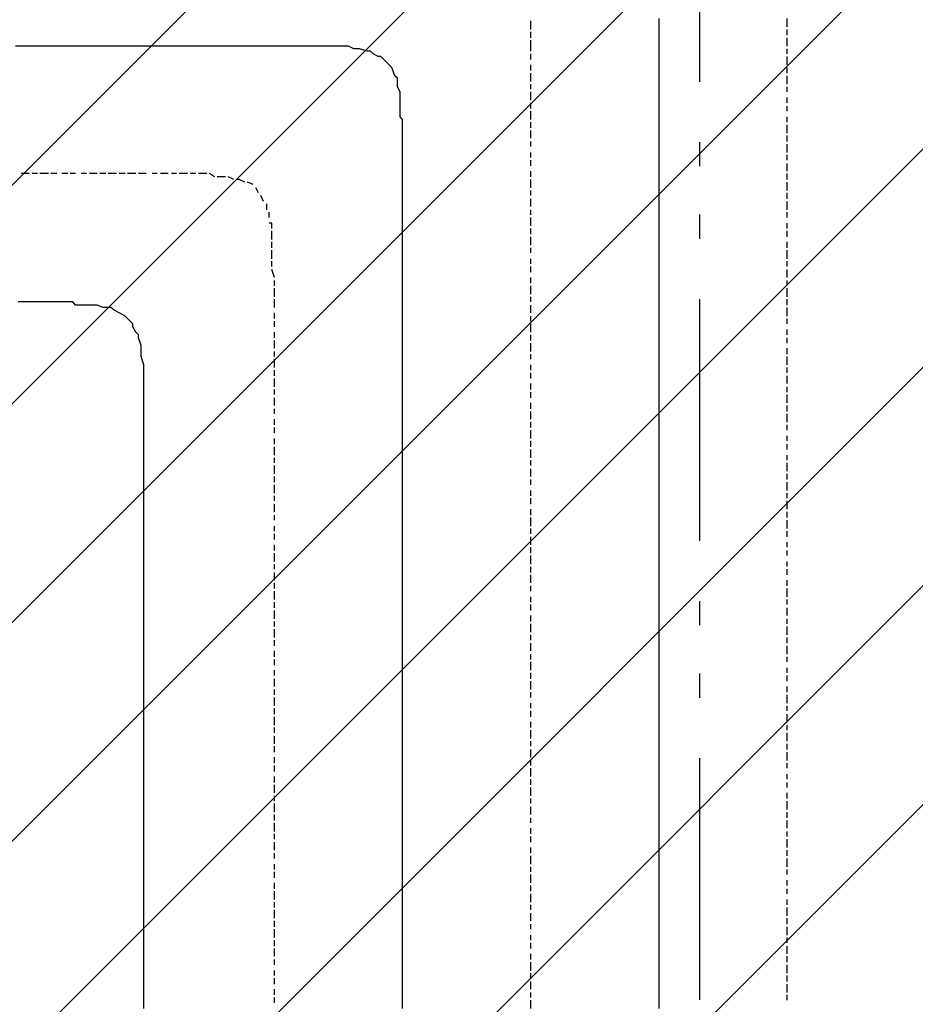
# Model space of a CAD drawing. Extents: x 997 to 109698, y 921 to 94021.
# Tile 538 of 656: x 15642 to 17033, y 54315 to 55844. Entities that reach past the tile are written whole.
import ezdxf

# ---------------------------------------------------------------- set-up
doc = ezdxf.new("R2010")
doc.units = 0
doc.header["$MEASUREMENT"] = 0
for name, color, linetype in [('12', 7, 'CONTINUOUS'), ('28', 7, 'CONTINUOUS'), ('40', 7, 'CONTINUOUS')]:
    doc.layers.add(name, color=color, linetype=linetype)

msp = doc.modelspace()

# ---------------------------------------------------------------- linework, layer by layer
at = {"layer": '12', "color": 1}
for p, q in [((16435.630503, 55828.563401), (16435.630503, 55841.563401)), ((16833.630503, 55832.563401), (16833.630503, 55845.563401)), ((16435.630503, 55815.563401), (16435.630503, 55824.563401)), ((16833.630503, 55819.563401), (16833.630503, 55828.563401)), ((16435.630503, 55802.563401), (16435.630503, 55811.563401)), ((16833.630503, 55802.563401), (16833.630503, 55815.563401)), ((16435.630503, 55794.563401), (16435.630503, 55802.563401)), ((16435.630503, 55781.563401), (16435.630503, 55790.563401)), ((16833.630503, 55790.563401), (16833.630503, 55798.563401)), ((16833.630503, 55773.563401), (16833.630503, 55786.563401)), ((16435.630503, 55764.563401), (16435.630503, 55773.563401)), ((16435.630503, 55747.563401), (16435.630503, 55760.563401)), ((16833.630503, 55760.563401), (16833.630503, 55769.563401)), ((16833.630503, 55743.563401), (16833.630503, 55756.563401)), ((16435.630503, 55735.563401), (16435.630503, 55743.563401)), ((16435.630503, 55718.563401), (16435.630503, 55731.563401)), ((16833.630503, 55731.563401), (16833.630503, 55739.563401)), ((16435.630503, 55705.563401), (16435.630503, 55714.563401)), ((16833.630503, 55714.563401), (16833.630503, 55722.563401)), ((16435.630503, 55688.563401), (16435.630503, 55701.563401)), ((16833.630503, 55701.563401), (16833.630503, 55709.563401)), ((16435.630503, 55675.563401), (16435.630503, 55684.563401)), ((16833.630503, 55684.563401), (16833.630503, 55692.563401)), ((16435.630503, 55659.563401), (16435.630503, 55671.563401)), ((16833.630503, 55667.563401), (16833.630503, 55680.563401)), ((16435.630503, 55646.563401), (16435.630503, 55654.563401)), ((16833.630503, 55654.563401), (16833.630503, 55663.563401)), ((16435.630503, 55629.563401), (16435.630503, 55637.563401)), ((16833.630503, 55637.563401), (16833.630503, 55650.563401)), ((16435.630503, 55616.563401), (16435.630503, 55625.563401)), ((16833.630503, 55625.563401), (16833.630503, 55633.563401)), ((16435.630503, 55599.563401), (16435.630503, 55608.563401)), ((16833.630503, 55608.563401), (16833.630503, 55620.563401)), ((15656.630503, 55604.563401), (15644.630503, 55604.563401)), ((15669.630503, 55604.563401), (15661.630503, 55604.563401)), ((15686.630503, 55604.563401), (15673.630503, 55604.563401)), ((15699.630503, 55604.563401), (15690.630503, 55604.563401)), ((15716.630503, 55604.563401), (15707.630503, 55604.563401)), ((15728.630503, 55604.563401), (15720.630503, 55604.563401)), ((15745.630503, 55604.563401), (15737.630503, 55604.563401)), ((15762.630503, 55604.563401), (15750.630503, 55604.563401)), ((15775.630503, 55604.563401), (15766.630503, 55604.563401)), ((15792.630503, 55604.563401), (15779.630503, 55604.563401)), ((15805.630503, 55604.563401), (15796.630503, 55604.563401)), ((15822.630503, 55604.563401), (15809.630503, 55604.563401)), ((15834.630503, 55604.563401), (15826.630503, 55604.563401)), ((15838.630503, 55604.563401), (15834.630503, 55604.563401)), ((15855.630503, 55604.563401), (15847.630503, 55604.563401)), ((15872.630503, 55604.563401), (15860.630503, 55604.563401)), ((15885.630503, 55604.563401), (15877.630503, 55604.563401)), ((15902.630503, 55604.563401), (15889.630503, 55604.563401)), ((15915.630503, 55604.563401), (15906.630503, 55604.563401)), ((15932.630503, 55604.563401), (15919.630503, 55604.563401)), ((15944.630503, 55599.563401), (15936.630503, 55604.563401)), ((15961.630503, 55599.563401), (15948.630503, 55599.563401)), ((15974.630503, 55595.563401), (15965.630503, 55599.563401)), ((16004.630503, 55587.563401), (15995.630503, 55591.563401)), ((16435.630503, 55582.563401), (16435.630503, 55595.563401)), ((16833.630503, 55595.563401), (16833.630503, 55604.563401)), ((16833.630503, 55578.563401), (16833.630503, 55591.563401)), ((16012.630503, 55574.563401), (16008.630503, 55582.563401)), ((16435.630503, 55570.563401), (16435.630503, 55578.563401)), ((16020.630503, 55561.563401), (16016.630503, 55570.563401)), ((16435.630503, 55553.563401), (16435.630503, 55565.563401)), ((16833.630503, 55565.563401), (16833.630503, 55574.563401)), ((16833.630503, 55548.563401), (16833.630503, 55561.563401)), ((16025.630503, 55548.563401), (16025.630503, 55557.563401)), ((16435.630503, 55540.563401), (16435.630503, 55548.563401)), ((16029.630503, 55536.563401), (16029.630503, 55544.563401)), ((16435.630503, 55523.563401), (16435.630503, 55536.563401)), ((16833.630503, 55536.563401), (16833.630503, 55544.563401)), ((16033.630503, 55502.563401), (16033.630503, 55515.563401)), ((16435.630503, 55510.563401), (16435.630503, 55519.563401)), ((16833.630503, 55519.563401), (16833.630503, 55527.563401)), ((16833.630503, 55506.563401), (16833.630503, 55515.563401)), ((16435.630503, 55493.563401), (16435.630503, 55506.563401)), ((16033.630503, 55489.563401), (16033.630503, 55498.563401)), ((16033.630503, 55472.563401), (16033.630503, 55485.563401)), ((16435.630503, 55481.563401), (16435.630503, 55489.563401)), ((16833.630503, 55489.563401), (16833.630503, 55498.563401)), ((16833.630503, 55472.563401), (16833.630503, 55485.563401)), ((16435.630503, 55464.563401), (16435.630503, 55472.563401)), ((16033.630503, 55460.563401), (16033.630503, 55468.563401)), ((16037.630503, 55443.563401), (16033.630503, 55455.563401)), ((16435.630503, 55451.563401), (16435.630503, 55460.563401)), ((16833.630503, 55460.563401), (16833.630503, 55468.563401)), ((16833.630503, 55443.563401), (16833.630503, 55455.563401)), ((16435.630503, 55434.563401), (16435.630503, 55443.563401)), ((16037.630503, 55430.563401), (16037.630503, 55438.563401)), ((16037.630503, 55413.563401), (16037.630503, 55426.563401)), ((16435.630503, 55417.563401), (16435.630503, 55430.563401)), ((16833.630503, 55430.563401), (16833.630503, 55438.563401)), ((16833.630503, 55413.563401), (16833.630503, 55426.563401)), ((16037.630503, 55405.563401), (16037.630503, 55409.563401)), ((16435.630503, 55405.563401), (16435.630503, 55413.563401)), ((16833.630503, 55400.563401), (16833.630503, 55409.563401)), ((16037.630503, 55396.563401), (16037.630503, 55405.563401)), ((16435.630503, 55388.563401), (16435.630503, 55400.563401)), ((16833.630503, 55383.563401), (16833.630503, 55396.563401)), ((16037.630503, 55379.563401), (16037.630503, 55388.563401)), ((16435.630503, 55375.563401), (16435.630503, 55383.563401)), ((16833.630503, 55371.563401), (16833.630503, 55379.563401)), ((16037.630503, 55366.563401), (16037.630503, 55375.563401)), ((16435.630503, 55358.563401), (16435.630503, 55371.563401)), ((16833.630503, 55354.563401), (16833.630503, 55362.563401)), ((16037.630503, 55349.563401), (16037.630503, 55358.563401)), ((16435.630503, 55345.563401), (16435.630503, 55354.563401)), ((16833.630503, 55341.563401), (16833.630503, 55349.563401)), ((16037.630503, 55333.563401), (16037.630503, 55345.563401)), ((16435.630503, 55328.563401), (16435.630503, 55341.563401)), ((16833.630503, 55324.563401), (16833.630503, 55333.563401)), ((16037.630503, 55320.563401), (16037.630503, 55328.563401)), ((16037.630503, 55303.563401), (16037.630503, 55316.563401)), ((16435.630503, 55316.563401), (16435.630503, 55324.563401)), ((16833.630503, 55307.563401), (16833.630503, 55320.563401)), ((16435.630503, 55299.563401), (16435.630503, 55307.563401)), ((16833.630503, 55295.563401), (16833.630503, 55303.563401)), ((16037.630503, 55290.563401), (16037.630503, 55299.563401)), ((16037.630503, 55273.563401), (16037.630503, 55286.563401)), ((16435.630503, 55286.563401), (16435.630503, 55295.563401)), ((16833.630503, 55278.563401), (16833.630503, 55290.563401)), ((16435.630503, 55269.563401), (16435.630503, 55278.563401)), ((16833.630503, 55265.563401), (16833.630503, 55273.563401)), ((16037.630503, 55261.563401), (16037.630503, 55269.563401)), ((16037.630503, 55244.563401), (16037.630503, 55256.563401)), ((16435.630503, 55256.563401), (16435.630503, 55265.563401)), ((16833.630503, 55248.563401), (16833.630503, 55261.563401)), ((16435.630503, 55239.563401), (16435.630503, 55248.563401)), ((16833.630503, 55235.563401), (16833.630503, 55244.563401)), ((16037.630503, 55231.563401), (16037.630503, 55239.563401)), ((16435.630503, 55223.563401), (16435.630503, 55235.563401)), ((16833.630503, 55218.563401), (16833.630503, 55231.563401)), ((16037.630503, 55214.563401), (16037.630503, 55223.563401)), ((16037.630503, 55201.563401), (16037.630503, 55210.563401)), ((16435.630503, 55210.563401), (16435.630503, 55218.563401)), ((16833.630503, 55206.563401), (16833.630503, 55214.563401)), ((16435.630503, 55193.563401), (16435.630503, 55206.563401)), ((16833.630503, 55189.563401), (16833.630503, 55197.563401)), ((16037.630503, 55184.563401), (16037.630503, 55193.563401)), ((16037.630503, 55167.563401), (16037.630503, 55180.563401)), ((16435.630503, 55180.563401), (16435.630503, 55189.563401)), ((16833.630503, 55176.563401), (16833.630503, 55184.563401)), ((16435.630503, 55163.563401), (16435.630503, 55176.563401)), ((16833.630503, 55159.563401), (16833.630503, 55167.563401)), ((16037.630503, 55155.563401), (16037.630503, 55163.563401)), ((16037.630503, 55138.563401), (16037.630503, 55151.563401)), ((16435.630503, 55151.563401), (16435.630503, 55159.563401)), ((16833.630503, 55142.563401), (16833.630503, 55155.563401)), ((16037.630503, 55125.563401), (16037.630503, 55134.563401)), ((16435.630503, 55134.563401), (16435.630503, 55146.563401)), ((16833.630503, 55129.563401), (16833.630503, 55138.563401)), ((16037.630503, 55108.563401), (16037.630503, 55121.563401)), ((16435.630503, 55121.563401), (16435.630503, 55129.563401)), ((16833.630503, 55112.563401), (16833.630503, 55125.563401)), ((16037.630503, 55096.563401), (16037.630503, 55104.563401)), ((16435.630503, 55104.563401), (16435.630503, 55112.563401)), ((16833.630503, 55100.563401), (16833.630503, 55108.563401)), ((16037.630503, 55079.563401), (16037.630503, 55091.563401)), ((16435.630503, 55091.563401), (16435.630503, 55100.563401)), ((16833.630503, 55083.563401), (16833.630503, 55096.563401)), ((16037.630503, 55066.563401), (16037.630503, 55074.563401)), ((16435.630503, 55074.563401), (16435.630503, 55083.563401)), ((16833.630503, 55070.563401), (16833.630503, 55079.563401)), ((16037.630503, 55049.563401), (16037.630503, 55057.563401)), ((16435.630503, 55057.563401), (16435.630503, 55070.563401)), ((16833.630503, 55053.563401), (16833.630503, 55066.563401)), ((16037.630503, 55036.563401), (16037.630503, 55045.563401)), ((16435.630503, 55045.563401), (16435.630503, 55053.563401)), ((16833.630503, 55040.563401), (16833.630503, 55049.563401)), ((16037.630503, 55019.563401), (16037.630503, 55028.563401)), ((16435.630503, 55028.563401), (16435.630503, 55040.563401)), ((16833.630503, 55024.563401), (16833.630503, 55032.563401)), ((16037.630503, 55002.563401), (16037.630503, 55015.563401)), ((16435.630503, 55015.563401), (16435.630503, 55024.563401)), ((16435.630503, 54998.563401), (16435.630503, 55011.563401)), ((16833.630503, 55011.563401), (16833.630503, 55019.563401)), ((16037.630503, 54990.563401), (16037.630503, 54998.563401)), ((16833.630503, 54994.563401), (16833.630503, 55002.563401)), ((16037.630503, 54973.563401), (16037.630503, 54985.563401)), ((16435.630503, 54985.563401), (16435.630503, 54994.563401)), ((16435.630503, 54969.563401), (16435.630503, 54981.563401)), ((16833.630503, 54981.563401), (16833.630503, 54990.563401)), ((16037.630503, 54960.563401), (16037.630503, 54969.563401)), ((16833.630503, 54964.563401), (16833.630503, 54973.563401)), ((16037.630503, 54943.563401), (16037.630503, 54956.563401)), ((16435.630503, 54956.563401), (16435.630503, 54964.563401)), ((16833.630503, 54947.563401), (16833.630503, 54960.563401)), ((16037.630503, 54930.563401), (16037.630503, 54939.563401)), ((16435.630503, 54939.563401), (16435.630503, 54947.563401)), ((16435.630503, 54926.563401), (16435.630503, 54935.563401)), ((16833.630503, 54935.563401), (16833.630503, 54943.563401)), ((16037.630503, 54913.563401), (16037.630503, 54926.563401)), ((16833.630503, 54918.563401), (16833.630503, 54930.563401)), ((16037.630503, 54901.563401), (16037.630503, 54909.563401)), ((16435.630503, 54909.563401), (16435.630503, 54918.563401)), ((16435.630503, 54892.563401), (16435.630503, 54905.563401)), ((16833.630503, 54905.563401), (16833.630503, 54913.563401)), ((16037.630503, 54884.563401), (16037.630503, 54897.563401)), ((16435.630503, 54880.563401), (16435.630503, 54888.563401)), ((16833.630503, 54888.563401), (16833.630503, 54901.563401)), ((16037.630503, 54871.563401), (16037.630503, 54880.563401)), ((16435.630503, 54863.563401), (16435.630503, 54875.563401)), ((16833.630503, 54875.563401), (16833.630503, 54884.563401)), ((16037.630503, 54854.563401), (16037.630503, 54863.563401)), ((16435.630503, 54850.563401), (16435.630503, 54858.563401)), ((16833.630503, 54858.563401), (16833.630503, 54871.563401)), ((16037.630503, 54841.563401), (16037.630503, 54850.563401)), ((16435.630503, 54833.563401), (16435.630503, 54846.563401)), ((16833.630503, 54846.563401), (16833.630503, 54854.563401)), ((16037.630503, 54825.563401), (16037.630503, 54833.563401)), ((16435.630503, 54820.563401), (16435.630503, 54829.563401)), ((16833.630503, 54829.563401), (16833.630503, 54837.563401)), ((16037.630503, 54808.563401), (16037.630503, 54820.563401)), ((16435.630503, 54803.563401), (16435.630503, 54816.563401)), ((16833.630503, 54816.563401), (16833.630503, 54825.563401)), ((16037.630503, 54795.563401), (16037.630503, 54803.563401)), ((16435.630503, 54791.563401), (16435.630503, 54799.563401)), ((16833.630503, 54799.563401), (16833.630503, 54808.563401)), ((16037.630503, 54778.563401), (16037.630503, 54791.563401)), ((16435.630503, 54774.563401), (16435.630503, 54782.563401)), ((16833.630503, 54782.563401), (16833.630503, 54795.563401)), ((16037.630503, 54765.563401), (16037.630503, 54774.563401)), ((16435.630503, 54761.563401), (16435.630503, 54770.563401)), ((16833.630503, 54770.563401), (16833.630503, 54778.563401)), ((16037.630503, 54748.563401), (16037.630503, 54761.563401)), ((16435.630503, 54744.563401), (16435.630503, 54753.563401)), ((16833.630503, 54753.563401), (16833.630503, 54765.563401)), ((16037.630503, 54736.563401), (16037.630503, 54744.563401)), ((16435.630503, 54727.563401), (16435.630503, 54740.563401)), ((16833.630503, 54740.563401), (16833.630503, 54748.563401)), ((16833.630503, 54723.563401), (16833.630503, 54736.563401)), ((16037.630503, 54719.563401), (16037.630503, 54731.563401)), ((16435.630503, 54715.563401), (16435.630503, 54723.563401)), ((16037.630503, 54706.563401), (16037.630503, 54715.563401)), ((16435.630503, 54698.563401), (16435.630503, 54710.563401)), ((16833.630503, 54710.563401), (16833.630503, 54719.563401)), ((16833.630503, 54693.563401), (16833.630503, 54706.563401)), ((16037.630503, 54689.563401), (16037.630503, 54698.563401)), ((16435.630503, 54685.563401), (16435.630503, 54693.563401)), ((16037.630503, 54676.563401), (16037.630503, 54685.563401)), ((16435.630503, 54668.563401), (16435.630503, 54681.563401)), ((16833.630503, 54681.563401), (16833.630503, 54689.563401)), ((16037.630503, 54659.563401), (16037.630503, 54668.563401)), ((16435.630503, 54655.563401), (16435.630503, 54664.563401)), ((16833.630503, 54664.563401), (16833.630503, 54672.563401)), ((16833.630503, 54651.563401), (16833.630503, 54659.563401)), ((16037.630503, 54643.563401), (16037.630503, 54655.563401)), ((16435.630503, 54638.563401), (16435.630503, 54651.563401)), ((16037.630503, 54630.563401), (16037.630503, 54638.563401)), ((16435.630503, 54626.563401), (16435.630503, 54634.563401)), ((16833.630503, 54634.563401), (16833.630503, 54643.563401)), ((16833.630503, 54617.563401), (16833.630503, 54630.563401)), ((16037.630503, 54613.563401), (16037.630503, 54626.563401)), ((16435.630503, 54609.563401), (16435.630503, 54621.563401)), ((16833.630503, 54604.563401), (16833.630503, 54613.563401)), ((16037.630503, 54600.563401), (16037.630503, 54609.563401)), ((16435.630503, 54596.563401), (16435.630503, 54604.563401)), ((16833.630503, 54588.563401), (16833.630503, 54600.563401)), ((16037.630503, 54583.563401), (16037.630503, 54596.563401)), ((16435.630503, 54579.563401), (16435.630503, 54588.563401)), ((16833.630503, 54575.563401), (16833.630503, 54583.563401)), ((16037.630503, 54571.563401), (16037.630503, 54579.563401)), ((16435.630503, 54566.563401), (16435.630503, 54575.563401)), ((16833.630503, 54558.563401), (16833.630503, 54571.563401)), ((16037.630503, 54554.563401), (16037.630503, 54566.563401)), ((16435.630503, 54549.563401), (16435.630503, 54558.563401)), ((16833.630503, 54545.563401), (16833.630503, 54554.563401)), ((16037.630503, 54541.563401), (16037.630503, 54549.563401)), ((16435.630503, 54532.563401), (16435.630503, 54545.563401)), ((16833.630503, 54528.563401), (16833.630503, 54541.563401)), ((16037.630503, 54524.563401), (16037.630503, 54532.563401)), ((16435.630503, 54520.563401), (16435.630503, 54528.563401)), ((16833.630503, 54516.563401), (16833.630503, 54524.563401)), ((16037.630503, 54511.563401), (16037.630503, 54520.563401)), ((16435.630503, 54503.563401), (16435.630503, 54516.563401)), ((16833.630503, 54499.563401), (16833.630503, 54507.563401)), ((16037.630503, 54494.563401), (16037.630503, 54503.563401)), ((16435.630503, 54490.563401), (16435.630503, 54499.563401)), ((16833.630503, 54486.563401), (16833.630503, 54494.563401)), ((16037.630503, 54477.563401), (16037.630503, 54490.563401)), ((16435.630503, 54473.563401), (16435.630503, 54486.563401)), ((16833.630503, 54469.563401), (16833.630503, 54477.563401)), ((16037.630503, 54465.563401), (16037.630503, 54473.563401)), ((16037.630503, 54448.563401), (16037.630503, 54461.563401)), ((16435.630503, 54461.563401), (16435.630503, 54469.563401)), ((16833.630503, 54452.563401), (16833.630503, 54465.563401)), ((16435.630503, 54444.563401), (16435.630503, 54456.563401)), ((16833.630503, 54439.563401), (16833.630503, 54448.563401)), ((16037.630503, 54435.563401), (16037.630503, 54444.563401)), ((16037.630503, 54418.563401), (16037.630503, 54431.563401)), ((16435.630503, 54431.563401), (16435.630503, 54439.563401)), ((16833.630503, 54422.563401), (16833.630503, 54435.563401)), ((16435.630503, 54414.563401), (16435.630503, 54422.563401)), ((16833.630503, 54410.563401), (16833.630503, 54418.563401)), ((16037.630503, 54405.563401), (16037.630503, 54414.563401)), ((16037.630503, 54389.563401), (16037.630503, 54401.563401)), ((16435.630503, 54401.563401), (16435.630503, 54410.563401)), ((16833.630503, 54393.563401), (16833.630503, 54405.563401)), ((16037.630503, 54376.563401), (16037.630503, 54384.563401)), ((16435.630503, 54384.563401), (16435.630503, 54393.563401)), ((16833.630503, 54380.563401), (16833.630503, 54389.563401)), ((16435.630503, 54367.563401), (16435.630503, 54380.563401)), ((16833.630503, 54363.563401), (16833.630503, 54376.563401)), ((16037.630503, 54359.563401), (16037.630503, 54367.563401)), ((16037.630503, 54346.563401), (16037.630503, 54355.563401)), ((16435.630503, 54355.563401), (16435.630503, 54363.563401)), ((16833.630503, 54350.563401), (16833.630503, 54359.563401)), ((16037.630503, 54329.563401), (16037.630503, 54338.563401)), ((16435.630503, 54338.563401), (16435.630503, 54350.563401)), ((16833.630503, 54333.563401), (16833.630503, 54346.563401)), ((16037.630503, 54317.563401), (16037.630503, 54325.563401)), ((16435.630503, 54325.563401), (16435.630503, 54333.563401)), ((16833.630503, 54321.563401), (16833.630503, 54329.563401)), ((16435.630503, 54308.563401), (16435.630503, 54321.563401))]:
    msp.add_line(p, q, dxfattribs=at)
at = {"layer": '12', "color": 5}
for p, q in [((16634.630503, 55836.563401), (16634.630503, 55845.563401)), ((16634.630503, 55828.563401), (16634.630503, 55836.563401)), ((16634.630503, 55815.563401), (16634.630503, 55828.563401)), ((16634.630503, 55807.563401), (16634.630503, 55815.563401)), ((16634.630503, 55798.563401), (16634.630503, 55807.563401)), ((15644.630503, 55802.563401), (15635.630503, 55802.563401)), ((15656.630503, 55802.563401), (15644.630503, 55802.563401)), ((15665.630503, 55802.563401), (15656.630503, 55802.563401)), ((15673.630503, 55802.563401), (15665.630503, 55802.563401)), ((15686.630503, 55802.563401), (15673.630503, 55802.563401)), ((15695.630503, 55802.563401), (15686.630503, 55802.563401)), ((15707.630503, 55802.563401), (15695.630503, 55802.563401)), ((15716.630503, 55802.563401), (15707.630503, 55802.563401)), ((15724.630503, 55802.563401), (15716.630503, 55802.563401)), ((15737.630503, 55802.563401), (15724.630503, 55802.563401)), ((15745.630503, 55802.563401), (15737.630503, 55802.563401)), ((15754.630503, 55802.563401), (15745.630503, 55802.563401)), ((15766.630503, 55802.563401), (15754.630503, 55802.563401)), ((15775.630503, 55802.563401), (15766.630503, 55802.563401)), ((15783.630503, 55802.563401), (15775.630503, 55802.563401)), ((15796.630503, 55802.563401), (15783.630503, 55802.563401)), ((15805.630503, 55802.563401), (15796.630503, 55802.563401)), ((15817.630503, 55802.563401), (15805.630503, 55802.563401)), ((15826.630503, 55802.563401), (15817.630503, 55802.563401)), ((15834.630503, 55802.563401), (15826.630503, 55802.563401)), ((15847.630503, 55802.563401), (15834.630503, 55802.563401)), ((15855.630503, 55802.563401), (15847.630503, 55802.563401)), ((15864.630503, 55802.563401), (15855.630503, 55802.563401)), ((15877.630503, 55802.563401), (15864.630503, 55802.563401)), ((15885.630503, 55802.563401), (15877.630503, 55802.563401)), ((15893.630503, 55802.563401), (15885.630503, 55802.563401)), ((15906.630503, 55802.563401), (15893.630503, 55802.563401)), ((15915.630503, 55802.563401), (15906.630503, 55802.563401)), ((15927.630503, 55802.563401), (15915.630503, 55802.563401)), ((15936.630503, 55802.563401), (15927.630503, 55802.563401)), ((15944.630503, 55802.563401), (15936.630503, 55802.563401)), ((15957.630503, 55802.563401), (15944.630503, 55802.563401)), ((15965.630503, 55802.563401), (15957.630503, 55802.563401)), ((15974.630503, 55802.563401), (15965.630503, 55802.563401)), ((15987.630503, 55802.563401), (15974.630503, 55802.563401)), ((15995.630503, 55802.563401), (15987.630503, 55802.563401)), ((16004.630503, 55802.563401), (15995.630503, 55802.563401)), ((16016.630503, 55802.563401), (16004.630503, 55802.563401)), ((16025.630503, 55802.563401), (16016.630503, 55802.563401)), ((16037.630503, 55802.563401), (16025.630503, 55802.563401)), ((16042.630503, 55802.563401), (16037.630503, 55802.563401)), ((16050.630503, 55802.563401), (16042.630503, 55802.563401)), ((16059.630503, 55802.563401), (16050.630503, 55802.563401)), ((16071.630503, 55802.563401), (16059.630503, 55802.563401)), ((16080.630503, 55802.563401), (16071.630503, 55802.563401)), ((16092.630503, 55802.563401), (16080.630503, 55802.563401)), ((16101.630503, 55802.563401), (16092.630503, 55802.563401)), ((16109.630503, 55802.563401), (16101.630503, 55802.563401)), ((16122.630503, 55802.563401), (16109.630503, 55802.563401)), ((16131.630503, 55802.563401), (16122.630503, 55802.563401)), ((16139.630503, 55802.563401), (16131.630503, 55802.563401)), ((16152.630503, 55802.563401), (16139.630503, 55802.563401)), ((16160.630503, 55798.563401), (16152.630503, 55802.563401)), ((16169.630503, 55798.563401), (16160.630503, 55798.563401)), ((16181.630503, 55794.563401), (16169.630503, 55798.563401)), ((16198.630503, 55786.563401), (16190.630503, 55790.563401)), ((16634.630503, 55786.563401), (16634.630503, 55798.563401)), ((16215.630503, 55773.563401), (16207.630503, 55781.563401)), ((16634.630503, 55777.563401), (16634.630503, 55786.563401)), ((16634.630503, 55769.563401), (16634.630503, 55777.563401)), ((16219.630503, 55769.563401), (16215.630503, 55773.563401)), ((16224.630503, 55756.563401), (16219.630503, 55769.563401)), ((16634.630503, 55756.563401), (16634.630503, 55769.563401)), ((16228.630503, 55739.563401), (16228.630503, 55747.563401)), ((16634.630503, 55747.563401), (16634.630503, 55756.563401)), ((16634.630503, 55735.563401), (16634.630503, 55747.563401)), ((16232.630503, 55731.563401), (16228.630503, 55739.563401)), ((16232.630503, 55718.563401), (16232.630503, 55731.563401)), ((16634.630503, 55726.563401), (16634.630503, 55735.563401)), ((16232.630503, 55709.563401), (16232.630503, 55718.563401)), ((16634.630503, 55718.563401), (16634.630503, 55726.563401)), ((16634.630503, 55705.563401), (16634.630503, 55718.563401)), ((16232.630503, 55701.563401), (16232.630503, 55709.563401)), ((16634.630503, 55697.563401), (16634.630503, 55705.563401)), ((16236.630503, 55680.563401), (16236.630503, 55688.563401)), ((16634.630503, 55688.563401), (16634.630503, 55697.563401)), ((16634.630503, 55675.563401), (16634.630503, 55688.563401)), ((16236.630503, 55667.563401), (16236.630503, 55680.563401)), ((16634.630503, 55667.563401), (16634.630503, 55675.563401)), ((16236.630503, 55659.563401), (16236.630503, 55667.563401)), ((16236.630503, 55650.563401), (16236.630503, 55659.563401)), ((16634.630503, 55659.563401), (16634.630503, 55667.563401)), ((16634.630503, 55646.563401), (16634.630503, 55659.563401)), ((16236.630503, 55637.563401), (16236.630503, 55650.563401)), ((16236.630503, 55629.563401), (16236.630503, 55637.563401)), ((16634.630503, 55637.563401), (16634.630503, 55646.563401)), ((16634.630503, 55625.563401), (16634.630503, 55637.563401)), ((16236.630503, 55620.563401), (16236.630503, 55629.563401)), ((16634.630503, 55616.563401), (16634.630503, 55625.563401)), ((16236.630503, 55608.563401), (16236.630503, 55620.563401)), ((16236.630503, 55604.563401), (16236.630503, 55608.563401)), ((16634.630503, 55608.563401), (16634.630503, 55616.563401)), ((16634.630503, 55595.563401), (16634.630503, 55608.563401)), ((16236.630503, 55595.563401), (16236.630503, 55604.563401)), ((16236.630503, 55587.563401), (16236.630503, 55595.563401)), ((16634.630503, 55587.563401), (16634.630503, 55595.563401)), ((16236.630503, 55578.563401), (16236.630503, 55587.563401)), ((16236.630503, 55565.563401), (16236.630503, 55578.563401)), ((16634.630503, 55578.563401), (16634.630503, 55587.563401)), ((16634.630503, 55565.563401), (16634.630503, 55578.563401)), ((16236.630503, 55557.563401), (16236.630503, 55565.563401)), ((16634.630503, 55557.563401), (16634.630503, 55565.563401)), ((16236.630503, 55548.563401), (16236.630503, 55557.563401)), ((16236.630503, 55536.563401), (16236.630503, 55548.563401)), ((16634.630503, 55548.563401), (16634.630503, 55557.563401)), ((16634.630503, 55536.563401), (16634.630503, 55548.563401)), ((16236.630503, 55527.563401), (16236.630503, 55536.563401)), ((16634.630503, 55527.563401), (16634.630503, 55536.563401)), ((16236.630503, 55519.563401), (16236.630503, 55527.563401)), ((16236.630503, 55506.563401), (16236.630503, 55519.563401)), ((16634.630503, 55515.563401), (16634.630503, 55527.563401)), ((16634.630503, 55506.563401), (16634.630503, 55515.563401)), ((16236.630503, 55498.563401), (16236.630503, 55506.563401)), ((16634.630503, 55498.563401), (16634.630503, 55506.563401)), ((16236.630503, 55485.563401), (16236.630503, 55498.563401)), ((16236.630503, 55477.563401), (16236.630503, 55485.563401)), ((16634.630503, 55485.563401), (16634.630503, 55498.563401)), ((16634.630503, 55477.563401), (16634.630503, 55485.563401)), ((16236.630503, 55468.563401), (16236.630503, 55477.563401)), ((16634.630503, 55468.563401), (16634.630503, 55477.563401)), ((16236.630503, 55455.563401), (16236.630503, 55468.563401)), ((16236.630503, 55447.563401), (16236.630503, 55455.563401)), ((16634.630503, 55455.563401), (16634.630503, 55468.563401)), ((16634.630503, 55447.563401), (16634.630503, 55455.563401)), ((16236.630503, 55438.563401), (16236.630503, 55447.563401)), ((16634.630503, 55438.563401), (16634.630503, 55447.563401)), ((16236.630503, 55426.563401), (16236.630503, 55438.563401)), ((16236.630503, 55417.563401), (16236.630503, 55426.563401)), ((16634.630503, 55426.563401), (16634.630503, 55438.563401)), ((16634.630503, 55417.563401), (16634.630503, 55426.563401)), ((16236.630503, 55409.563401), (16236.630503, 55417.563401)), ((16236.630503, 55396.563401), (16236.630503, 55409.563401)), ((16634.630503, 55409.563401), (16634.630503, 55417.563401)), ((16634.630503, 55396.563401), (16634.630503, 55409.563401)), ((15652.630503, 55405.563401), (15639.630503, 55405.563401)), ((15661.630503, 55405.563401), (15652.630503, 55405.563401)), ((15669.630503, 55405.563401), (15661.630503, 55405.563401)), ((15682.630503, 55405.563401), (15669.630503, 55405.563401)), ((15690.630503, 55405.563401), (15682.630503, 55405.563401)), ((15699.630503, 55405.563401), (15690.630503, 55405.563401)), ((15711.630503, 55405.563401), (15699.630503, 55405.563401)), ((15720.630503, 55405.563401), (15711.630503, 55405.563401)), ((15741.630503, 55400.563401), (15728.630503, 55400.563401)), ((15750.630503, 55400.563401), (15741.630503, 55400.563401)), ((15762.630503, 55400.563401), (15750.630503, 55400.563401)), ((15771.630503, 55396.563401), (15762.630503, 55400.563401)), ((15779.630503, 55396.563401), (15771.630503, 55396.563401)), ((16236.630503, 55388.563401), (16236.630503, 55396.563401)), ((16634.630503, 55388.563401), (16634.630503, 55396.563401)), ((15796.630503, 55388.563401), (15788.630503, 55392.563401)), ((15805.630503, 55383.563401), (15796.630503, 55388.563401)), ((15813.630503, 55375.563401), (15805.630503, 55383.563401)), ((16236.630503, 55375.563401), (16236.630503, 55388.563401)), ((16634.630503, 55375.563401), (16634.630503, 55388.563401)), ((15822.630503, 55358.563401), (15817.630503, 55366.563401)), ((16236.630503, 55366.563401), (16236.630503, 55375.563401)), ((16236.630503, 55358.563401), (16236.630503, 55366.563401)), ((16634.630503, 55366.563401), (16634.630503, 55375.563401)), ((16634.630503, 55358.563401), (16634.630503, 55366.563401)), ((15830.630503, 55337.563401), (15826.630503, 55349.563401)), ((16236.630503, 55345.563401), (16236.630503, 55358.563401)), ((16634.630503, 55345.563401), (16634.630503, 55358.563401)), ((15830.630503, 55328.563401), (15830.630503, 55337.563401)), ((16236.630503, 55337.563401), (16236.630503, 55345.563401)), ((16236.630503, 55328.563401), (16236.630503, 55337.563401)), ((16634.630503, 55337.563401), (16634.630503, 55345.563401)), ((16634.630503, 55328.563401), (16634.630503, 55337.563401)), ((15830.630503, 55320.563401), (15830.630503, 55328.563401)), ((15834.630503, 55307.563401), (15830.630503, 55320.563401)), ((16236.630503, 55316.563401), (16236.630503, 55328.563401)), ((16236.630503, 55307.563401), (16236.630503, 55316.563401)), ((16634.630503, 55316.563401), (16634.630503, 55328.563401)), ((16634.630503, 55307.563401), (16634.630503, 55316.563401)), ((15834.630503, 55299.563401), (15834.630503, 55307.563401)), ((16236.630503, 55299.563401), (16236.630503, 55307.563401)), ((16634.630503, 55299.563401), (16634.630503, 55307.563401)), ((15834.630503, 55290.563401), (15834.630503, 55299.563401)), ((15834.630503, 55278.563401), (15834.630503, 55290.563401)), ((16236.630503, 55286.563401), (16236.630503, 55299.563401)), ((16236.630503, 55278.563401), (16236.630503, 55286.563401)), ((16634.630503, 55286.563401), (16634.630503, 55299.563401)), ((16634.630503, 55278.563401), (16634.630503, 55286.563401)), ((15834.630503, 55269.563401), (15834.630503, 55278.563401)), ((16236.630503, 55265.563401), (16236.630503, 55278.563401)), ((16634.630503, 55265.563401), (16634.630503, 55278.563401)), ((15834.630503, 55261.563401), (15834.630503, 55269.563401)), ((15834.630503, 55248.563401), (15834.630503, 55261.563401)), ((16236.630503, 55256.563401), (16236.630503, 55265.563401)), ((16236.630503, 55248.563401), (16236.630503, 55256.563401)), ((16634.630503, 55256.563401), (16634.630503, 55265.563401)), ((16634.630503, 55248.563401), (16634.630503, 55256.563401)), ((15834.630503, 55239.563401), (15834.630503, 55248.563401)), ((16236.630503, 55235.563401), (16236.630503, 55248.563401)), ((16634.630503, 55235.563401), (16634.630503, 55248.563401)), ((15834.630503, 55231.563401), (15834.630503, 55239.563401)), ((15834.630503, 55218.563401), (15834.630503, 55231.563401)), ((16236.630503, 55227.563401), (16236.630503, 55235.563401)), ((16236.630503, 55218.563401), (16236.630503, 55227.563401)), ((16634.630503, 55227.563401), (16634.630503, 55235.563401)), ((16634.630503, 55218.563401), (16634.630503, 55227.563401)), ((15834.630503, 55210.563401), (15834.630503, 55218.563401)), ((15834.630503, 55206.563401), (15834.630503, 55210.563401)), ((16236.630503, 55206.563401), (16236.630503, 55218.563401)), ((16634.630503, 55206.563401), (16634.630503, 55218.563401)), ((15834.630503, 55197.563401), (15834.630503, 55206.563401)), ((15834.630503, 55189.563401), (15834.630503, 55197.563401)), ((16236.630503, 55197.563401), (16236.630503, 55206.563401)), ((16236.630503, 55189.563401), (16236.630503, 55197.563401)), ((16634.630503, 55197.563401), (16634.630503, 55206.563401)), ((16634.630503, 55189.563401), (16634.630503, 55197.563401)), ((15834.630503, 55176.563401), (15834.630503, 55189.563401)), ((16236.630503, 55176.563401), (16236.630503, 55189.563401)), ((16634.630503, 55176.563401), (16634.630503, 55189.563401)), ((15834.630503, 55167.563401), (15834.630503, 55176.563401)), ((15834.630503, 55159.563401), (15834.630503, 55167.563401)), ((16236.630503, 55167.563401), (16236.630503, 55176.563401)), ((16236.630503, 55155.563401), (16236.630503, 55167.563401)), ((16634.630503, 55167.563401), (16634.630503, 55176.563401)), ((16634.630503, 55155.563401), (16634.630503, 55167.563401)), ((15834.630503, 55146.563401), (15834.630503, 55159.563401)), ((16236.630503, 55146.563401), (16236.630503, 55155.563401)), ((16634.630503, 55146.563401), (16634.630503, 55155.563401)), ((15834.630503, 55138.563401), (15834.630503, 55146.563401)), ((15834.630503, 55125.563401), (15834.630503, 55138.563401)), ((16236.630503, 55138.563401), (16236.630503, 55146.563401)), ((16236.630503, 55125.563401), (16236.630503, 55138.563401)), ((16634.630503, 55138.563401), (16634.630503, 55146.563401)), ((16634.630503, 55125.563401), (16634.630503, 55138.563401)), ((15834.630503, 55117.563401), (15834.630503, 55125.563401)), ((16236.630503, 55117.563401), (16236.630503, 55125.563401)), ((16634.630503, 55117.563401), (16634.630503, 55125.563401)), ((15834.630503, 55108.563401), (15834.630503, 55117.563401)), ((15834.630503, 55096.563401), (15834.630503, 55108.563401)), ((16236.630503, 55108.563401), (16236.630503, 55117.563401)), ((16236.630503, 55096.563401), (16236.630503, 55108.563401)), ((16634.630503, 55108.563401), (16634.630503, 55117.563401)), ((16634.630503, 55096.563401), (16634.630503, 55108.563401)), ((15834.630503, 55087.563401), (15834.630503, 55096.563401)), ((15834.630503, 55079.563401), (15834.630503, 55087.563401)), ((16236.630503, 55087.563401), (16236.630503, 55096.563401)), ((16236.630503, 55079.563401), (16236.630503, 55087.563401)), ((16634.630503, 55087.563401), (16634.630503, 55096.563401)), ((16634.630503, 55079.563401), (16634.630503, 55087.563401)), ((15834.630503, 55066.563401), (15834.630503, 55079.563401)), ((16236.630503, 55066.563401), (16236.630503, 55079.563401)), ((16634.630503, 55066.563401), (16634.630503, 55079.563401)), ((15834.630503, 55057.563401), (15834.630503, 55066.563401)), ((15834.630503, 55049.563401), (15834.630503, 55057.563401)), ((16236.630503, 55057.563401), (16236.630503, 55066.563401)), ((16236.630503, 55049.563401), (16236.630503, 55057.563401)), ((16634.630503, 55057.563401), (16634.630503, 55066.563401)), ((16634.630503, 55045.563401), (16634.630503, 55057.563401)), ((15834.630503, 55036.563401), (15834.630503, 55049.563401)), ((16236.630503, 55036.563401), (16236.630503, 55049.563401)), ((16634.630503, 55036.563401), (16634.630503, 55045.563401)), ((15834.630503, 55028.563401), (15834.630503, 55036.563401)), ((15834.630503, 55015.563401), (15834.630503, 55028.563401)), ((16236.630503, 55028.563401), (16236.630503, 55036.563401)), ((16236.630503, 55015.563401), (16236.630503, 55028.563401)), ((16634.630503, 55028.563401), (16634.630503, 55036.563401)), ((16634.630503, 55015.563401), (16634.630503, 55028.563401)), ((15834.630503, 55007.563401), (15834.630503, 55015.563401)), ((16236.630503, 55007.563401), (16236.630503, 55015.563401)), ((16634.630503, 55007.563401), (16634.630503, 55015.563401)), ((15834.630503, 54998.563401), (15834.630503, 55007.563401)), ((15834.630503, 54985.563401), (15834.630503, 54998.563401)), ((16236.630503, 54998.563401), (16236.630503, 55007.563401)), ((16236.630503, 54985.563401), (16236.630503, 54998.563401)), ((16634.630503, 54998.563401), (16634.630503, 55007.563401)), ((16634.630503, 54985.563401), (16634.630503, 54998.563401)), ((15834.630503, 54977.563401), (15834.630503, 54985.563401)), ((16236.630503, 54977.563401), (16236.630503, 54985.563401)), ((16634.630503, 54977.563401), (16634.630503, 54985.563401)), ((15834.630503, 54969.563401), (15834.630503, 54977.563401)), ((15834.630503, 54956.563401), (15834.630503, 54969.563401)), ((16236.630503, 54969.563401), (16236.630503, 54977.563401)), ((16236.630503, 54956.563401), (16236.630503, 54969.563401)), ((16634.630503, 54969.563401), (16634.630503, 54977.563401)), ((16634.630503, 54956.563401), (16634.630503, 54969.563401)), ((15834.630503, 54947.563401), (15834.630503, 54956.563401)), ((16236.630503, 54947.563401), (16236.630503, 54956.563401)), ((16634.630503, 54947.563401), (16634.630503, 54956.563401)), ((15834.630503, 54939.563401), (15834.630503, 54947.563401)), ((15834.630503, 54926.563401), (15834.630503, 54939.563401)), ((16236.630503, 54939.563401), (16236.630503, 54947.563401)), ((16236.630503, 54926.563401), (16236.630503, 54939.563401)), ((16634.630503, 54935.563401), (16634.630503, 54947.563401)), ((16634.630503, 54926.563401), (16634.630503, 54935.563401)), ((15834.630503, 54918.563401), (15834.630503, 54926.563401)), ((16236.630503, 54918.563401), (16236.630503, 54926.563401)), ((16634.630503, 54918.563401), (16634.630503, 54926.563401)), ((15834.630503, 54905.563401), (15834.630503, 54918.563401)), ((15834.630503, 54897.563401), (15834.630503, 54905.563401)), ((16236.630503, 54905.563401), (16236.630503, 54918.563401)), ((16236.630503, 54897.563401), (16236.630503, 54905.563401)), ((16634.630503, 54905.563401), (16634.630503, 54918.563401)), ((16634.630503, 54897.563401), (16634.630503, 54905.563401)), ((15834.630503, 54888.563401), (15834.630503, 54897.563401)), ((15834.630503, 54875.563401), (15834.630503, 54888.563401)), ((16236.630503, 54888.563401), (16236.630503, 54897.563401)), ((16236.630503, 54875.563401), (16236.630503, 54888.563401)), ((16634.630503, 54888.563401), (16634.630503, 54897.563401)), ((16634.630503, 54875.563401), (16634.630503, 54888.563401)), ((15834.630503, 54867.563401), (15834.630503, 54875.563401)), ((16236.630503, 54867.563401), (16236.630503, 54875.563401)), ((16634.630503, 54867.563401), (16634.630503, 54875.563401)), ((15834.630503, 54858.563401), (15834.630503, 54867.563401)), ((15834.630503, 54846.563401), (15834.630503, 54858.563401)), ((16236.630503, 54858.563401), (16236.630503, 54867.563401)), ((16236.630503, 54846.563401), (16236.630503, 54858.563401)), ((16634.630503, 54858.563401), (16634.630503, 54867.563401)), ((16634.630503, 54846.563401), (16634.630503, 54858.563401)), ((15834.630503, 54837.563401), (15834.630503, 54846.563401)), ((16236.630503, 54837.563401), (16236.630503, 54846.563401)), ((16634.630503, 54837.563401), (16634.630503, 54846.563401)), ((15834.630503, 54829.563401), (15834.630503, 54837.563401)), ((15834.630503, 54816.563401), (15834.630503, 54829.563401)), ((16236.630503, 54829.563401), (16236.630503, 54837.563401)), ((16236.630503, 54816.563401), (16236.630503, 54829.563401)), ((16634.630503, 54829.563401), (16634.630503, 54837.563401)), ((16634.630503, 54816.563401), (16634.630503, 54829.563401)), ((15834.630503, 54808.563401), (15834.630503, 54816.563401)), ((16236.630503, 54808.563401), (16236.630503, 54816.563401)), ((16634.630503, 54808.563401), (16634.630503, 54816.563401)), ((15834.630503, 54795.563401), (15834.630503, 54808.563401)), ((16236.630503, 54795.563401), (16236.630503, 54808.563401)), ((16634.630503, 54795.563401), (16634.630503, 54808.563401)), ((15834.630503, 54787.563401), (15834.630503, 54795.563401)), ((15834.630503, 54778.563401), (15834.630503, 54787.563401)), ((16236.630503, 54787.563401), (16236.630503, 54795.563401)), ((16236.630503, 54778.563401), (16236.630503, 54787.563401)), ((16634.630503, 54787.563401), (16634.630503, 54795.563401)), ((16634.630503, 54778.563401), (16634.630503, 54787.563401)), ((15834.630503, 54765.563401), (15834.630503, 54778.563401)), ((16236.630503, 54765.563401), (16236.630503, 54778.563401)), ((16634.630503, 54765.563401), (16634.630503, 54778.563401)), ((15834.630503, 54757.563401), (15834.630503, 54765.563401)), ((15834.630503, 54748.563401), (15834.630503, 54757.563401)), ((16236.630503, 54757.563401), (16236.630503, 54765.563401)), ((16236.630503, 54748.563401), (16236.630503, 54757.563401)), ((16634.630503, 54757.563401), (16634.630503, 54765.563401)), ((16634.630503, 54748.563401), (16634.630503, 54757.563401)), ((15834.630503, 54736.563401), (15834.630503, 54748.563401)), ((15834.630503, 54727.563401), (15834.630503, 54736.563401)), ((16236.630503, 54736.563401), (16236.630503, 54748.563401)), ((16236.630503, 54727.563401), (16236.630503, 54736.563401)), ((16634.630503, 54736.563401), (16634.630503, 54748.563401)), ((16634.630503, 54727.563401), (16634.630503, 54736.563401)), ((15834.630503, 54719.563401), (15834.630503, 54727.563401)), ((16236.630503, 54719.563401), (16236.630503, 54727.563401)), ((16634.630503, 54719.563401), (16634.630503, 54727.563401)), ((15834.630503, 54706.563401), (15834.630503, 54719.563401)), ((15834.630503, 54698.563401), (15834.630503, 54706.563401)), ((16236.630503, 54706.563401), (16236.630503, 54719.563401)), ((16236.630503, 54698.563401), (16236.630503, 54706.563401)), ((16634.630503, 54706.563401), (16634.630503, 54719.563401)), ((16634.630503, 54698.563401), (16634.630503, 54706.563401)), ((15834.630503, 54689.563401), (15834.630503, 54698.563401)), ((16236.630503, 54685.563401), (16236.630503, 54698.563401)), ((16634.630503, 54685.563401), (16634.630503, 54698.563401)), ((15834.630503, 54676.563401), (15834.630503, 54689.563401)), ((15834.630503, 54668.563401), (15834.630503, 54676.563401)), ((16236.630503, 54676.563401), (16236.630503, 54685.563401)), ((16236.630503, 54668.563401), (16236.630503, 54676.563401)), ((16634.630503, 54676.563401), (16634.630503, 54685.563401)), ((16634.630503, 54668.563401), (16634.630503, 54676.563401)), ((15834.630503, 54655.563401), (15834.630503, 54668.563401)), ((16236.630503, 54655.563401), (16236.630503, 54668.563401)), ((16634.630503, 54655.563401), (16634.630503, 54668.563401)), ((15834.630503, 54647.563401), (15834.630503, 54655.563401)), ((15834.630503, 54638.563401), (15834.630503, 54647.563401)), ((16236.630503, 54647.563401), (16236.630503, 54655.563401)), ((16236.630503, 54638.563401), (16236.630503, 54647.563401)), ((16634.630503, 54647.563401), (16634.630503, 54655.563401)), ((16634.630503, 54638.563401), (16634.630503, 54647.563401)), ((15834.630503, 54626.563401), (15834.630503, 54638.563401)), ((16236.630503, 54626.563401), (16236.630503, 54638.563401)), ((16634.630503, 54626.563401), (16634.630503, 54638.563401)), ((15834.630503, 54617.563401), (15834.630503, 54626.563401)), ((15834.630503, 54609.563401), (15834.630503, 54617.563401)), ((16236.630503, 54617.563401), (16236.630503, 54626.563401)), ((16236.630503, 54609.563401), (16236.630503, 54617.563401)), ((16634.630503, 54617.563401), (16634.630503, 54626.563401)), ((16634.630503, 54609.563401), (16634.630503, 54617.563401)), ((15834.630503, 54596.563401), (15834.630503, 54609.563401)), ((16236.630503, 54596.563401), (16236.630503, 54609.563401)), ((16634.630503, 54596.563401), (16634.630503, 54609.563401)), ((15834.630503, 54588.563401), (15834.630503, 54596.563401)), ((15834.630503, 54579.563401), (15834.630503, 54588.563401)), ((16236.630503, 54588.563401), (16236.630503, 54596.563401)), ((16236.630503, 54575.563401), (16236.630503, 54588.563401)), ((16634.630503, 54588.563401), (16634.630503, 54596.563401)), ((16634.630503, 54575.563401), (16634.630503, 54588.563401)), ((15834.630503, 54566.563401), (15834.630503, 54579.563401)), ((16236.630503, 54566.563401), (16236.630503, 54575.563401)), ((16634.630503, 54566.563401), (16634.630503, 54575.563401)), ((15834.630503, 54558.563401), (15834.630503, 54566.563401)), ((15834.630503, 54545.563401), (15834.630503, 54558.563401)), ((16236.630503, 54558.563401), (16236.630503, 54566.563401)), ((16236.630503, 54545.563401), (16236.630503, 54558.563401)), ((16634.630503, 54558.563401), (16634.630503, 54566.563401)), ((16634.630503, 54545.563401), (16634.630503, 54558.563401)), ((15834.630503, 54537.563401), (15834.630503, 54545.563401)), ((15834.630503, 54528.563401), (15834.630503, 54537.563401)), ((16236.630503, 54537.563401), (16236.630503, 54545.563401)), ((16236.630503, 54528.563401), (16236.630503, 54537.563401)), ((16634.630503, 54537.563401), (16634.630503, 54545.563401)), ((16634.630503, 54528.563401), (16634.630503, 54537.563401)), ((15834.630503, 54516.563401), (15834.630503, 54528.563401)), ((16236.630503, 54516.563401), (16236.630503, 54528.563401)), ((16634.630503, 54516.563401), (16634.630503, 54528.563401)), ((15834.630503, 54507.563401), (15834.630503, 54516.563401)), ((15834.630503, 54499.563401), (15834.630503, 54507.563401)), ((16236.630503, 54507.563401), (16236.630503, 54516.563401)), ((16236.630503, 54499.563401), (16236.630503, 54507.563401)), ((16634.630503, 54507.563401), (16634.630503, 54516.563401)), ((16634.630503, 54499.563401), (16634.630503, 54507.563401)), ((15834.630503, 54486.563401), (15834.630503, 54499.563401)), ((16236.630503, 54486.563401), (16236.630503, 54499.563401)), ((16634.630503, 54486.563401), (16634.630503, 54499.563401)), ((15834.630503, 54477.563401), (15834.630503, 54486.563401)), ((15834.630503, 54469.563401), (15834.630503, 54477.563401)), ((16236.630503, 54477.563401), (16236.630503, 54486.563401)), ((16236.630503, 54469.563401), (16236.630503, 54477.563401)), ((16634.630503, 54477.563401), (16634.630503, 54486.563401)), ((16634.630503, 54465.563401), (16634.630503, 54477.563401)), ((15834.630503, 54456.563401), (15834.630503, 54469.563401)), ((16236.630503, 54456.563401), (16236.630503, 54469.563401)), ((16634.630503, 54456.563401), (16634.630503, 54465.563401)), ((15834.630503, 54448.563401), (15834.630503, 54456.563401)), ((15834.630503, 54435.563401), (15834.630503, 54448.563401)), ((16236.630503, 54448.563401), (16236.630503, 54456.563401)), ((16236.630503, 54435.563401), (16236.630503, 54448.563401)), ((16634.630503, 54448.563401), (16634.630503, 54456.563401)), ((16634.630503, 54435.563401), (16634.630503, 54448.563401)), ((15834.630503, 54427.563401), (15834.630503, 54435.563401)), ((16236.630503, 54427.563401), (16236.630503, 54435.563401)), ((16634.630503, 54427.563401), (16634.630503, 54435.563401)), ((15834.630503, 54418.563401), (15834.630503, 54427.563401)), ((15834.630503, 54405.563401), (15834.630503, 54418.563401)), ((16236.630503, 54418.563401), (16236.630503, 54427.563401)), ((16236.630503, 54405.563401), (16236.630503, 54418.563401)), ((16634.630503, 54418.563401), (16634.630503, 54427.563401)), ((16634.630503, 54405.563401), (16634.630503, 54418.563401)), ((15834.630503, 54397.563401), (15834.630503, 54405.563401)), ((16236.630503, 54397.563401), (16236.630503, 54405.563401)), ((16634.630503, 54397.563401), (16634.630503, 54405.563401)), ((15834.630503, 54389.563401), (15834.630503, 54397.563401)), ((15834.630503, 54376.563401), (15834.630503, 54389.563401)), ((16236.630503, 54389.563401), (16236.630503, 54397.563401)), ((16236.630503, 54376.563401), (16236.630503, 54389.563401)), ((16634.630503, 54389.563401), (16634.630503, 54397.563401)), ((16634.630503, 54376.563401), (16634.630503, 54389.563401)), ((15834.630503, 54367.563401), (15834.630503, 54376.563401)), ((16236.630503, 54367.563401), (16236.630503, 54376.563401)), ((16634.630503, 54367.563401), (16634.630503, 54376.563401)), ((15834.630503, 54359.563401), (15834.630503, 54367.563401)), ((15834.630503, 54346.563401), (15834.630503, 54359.563401)), ((16236.630503, 54359.563401), (16236.630503, 54367.563401)), ((16236.630503, 54346.563401), (16236.630503, 54359.563401)), ((16634.630503, 54355.563401), (16634.630503, 54367.563401)), ((16634.630503, 54346.563401), (16634.630503, 54355.563401)), ((15834.630503, 54338.563401), (15834.630503, 54346.563401)), ((15834.630503, 54325.563401), (15834.630503, 54338.563401)), ((16236.630503, 54338.563401), (16236.630503, 54346.563401)), ((16236.630503, 54325.563401), (16236.630503, 54338.563401)), ((16634.630503, 54338.563401), (16634.630503, 54346.563401)), ((16634.630503, 54325.563401), (16634.630503, 54338.563401)), ((15834.630503, 54317.563401), (15834.630503, 54325.563401)), ((16236.630503, 54317.563401), (16236.630503, 54325.563401)), ((16634.630503, 54317.563401), (16634.630503, 54325.563401)), ((15834.630503, 54308.563401), (15834.630503, 54317.563401)), ((16236.630503, 54308.563401), (16236.630503, 54317.563401)), ((16634.630503, 54308.563401), (16634.630503, 54317.563401))]:
    msp.add_line(p, q, dxfattribs=at)
for points in [[(16190.630503, 55790.563401), (16186.630503, 55794.563401), (16181.630503, 55794.563401)], [(16207.630503, 55781.563401), (16202.630503, 55786.563401), (16198.630503, 55786.563401)], [(16228.630503, 55747.563401), (16228.630503, 55752.563401), (16224.630503, 55756.563401)], [(16236.630503, 55688.563401), (16232.630503, 55692.563401), (16232.630503, 55701.563401)], [(15728.630503, 55400.563401), (15724.630503, 55405.563401), (15720.630503, 55405.563401)], [(15788.630503, 55392.563401), (15783.630503, 55396.563401), (15779.630503, 55396.563401)], [(15817.630503, 55366.563401), (15817.630503, 55371.563401), (15813.630503, 55375.563401)], [(15826.630503, 55349.563401), (15826.630503, 55354.563401), (15822.630503, 55358.563401)]]:
    msp.add_lwpolyline(points, dxfattribs=at)
at = {"layer": '12', "color": 1}
for points in [[(15991.630503, 55591.563401), (15982.630503, 55595.563401), (15978.630503, 55595.563401)], [(16033.630503, 55519.563401), (16033.630503, 55527.563401), (16029.630503, 55527.563401)]]:
    msp.add_lwpolyline(points, dxfattribs=at)
at = {"layer": '28', "color": 2}
for p, q in [((18729.465099, 58685.955237), (6572.636205, 46529.126344)), ((19068.876354, 58685.955237), (6572.636205, 46189.715089)), ((19408.287609, 58685.955237), (6572.636205, 45850.303834)), ((19747.698864, 58685.955237), (6572.636205, 45510.892579)), ((20087.110119, 58685.955237), (6572.636205, 45171.481324)), ((20426.521374, 58685.955237), (6861.224411, 45120.658275)), ((7200.635666, 45120.658275), (20765.932629, 58685.955237)), ((7540.046921, 45120.658275), (21105.343884, 58685.955237))]:
    msp.add_line(p, q, dxfattribs=at)
at = {"layer": '40', "color": 8, "linetype": 'Continuous'}
for p, q in [((16697.636205, 56122.204238), (16697.636205, 55747.204238)), ((16697.636205, 55653.454238), (16697.636205, 55615.954238)), ((16697.636205, 55540.954238), (16697.636205, 55503.454238)), ((16697.636205, 55409.704238), (16697.636205, 55034.704238)), ((16697.636205, 54940.954238), (16697.636205, 54903.454238)), ((16697.636205, 54828.454238), (16697.636205, 54790.954238)), ((16697.636205, 54697.204238), (16697.636205, 54322.204238))]:
    msp.add_line(p, q, dxfattribs=at)

doc.saveas('drawing.dxf')
